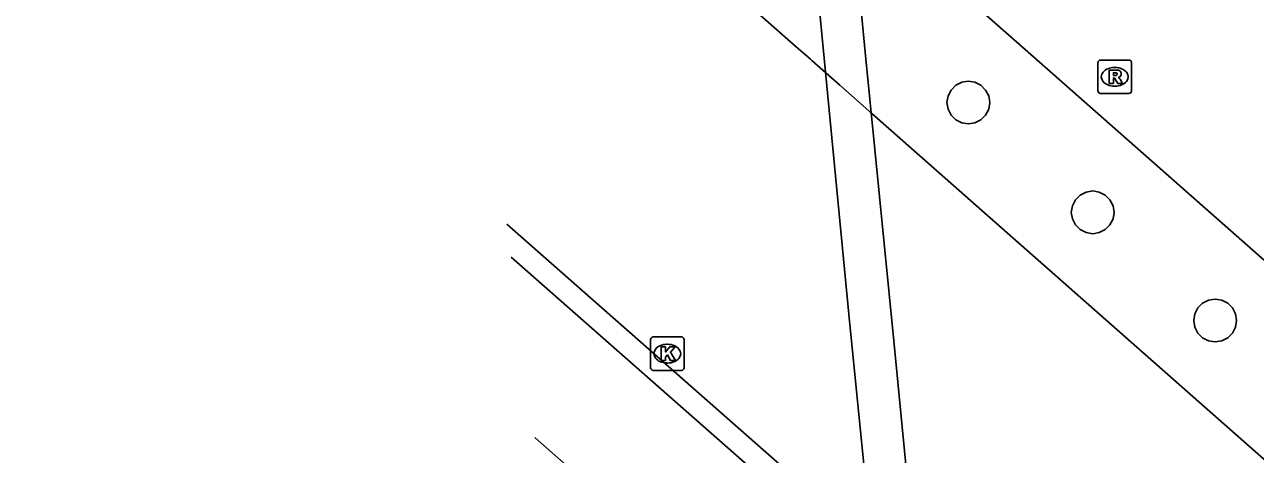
# Model space of a CAD drawing. Extents: x 157692 to 159670, y 381454 to 383289.
# Drawn here: x 157753.92 to 157790.76, y 382330.59 to 382343.46 of the extents above; entities that cross this region are included whole.
import ezdxf

# ---------------------------------------------------------------- set-up
doc = ezdxf.new("R2010")
doc.units = 0
for name, color, linetype in [('IMGEO_Geluidsscherm', 7, 'Continuous'), ('IMGEO_Kolk', 7, 'Continuous'), ('IMGEO_Muur', 7, 'Continuous'), ('IMGEO_Pijler', 7, 'Continuous'), ('IMGEO_Rijbaan_autosnelweg', 7, 'Continuous'), ('IMGEO_Rijbaan_regionaal_gesloten', 7, 'Continuous'), ('IMGEO_Rioolput', 7, 'Continuous'), ('IMGEO_Verkeerseiland_open', 7, 'Continuous')]:
    doc.layers.add(name, color=color, linetype=linetype)

msp = doc.modelspace()

# ---------------------------------------------------------------- linework, layer by layer
at = {"layer": 'IMGEO_Geluidsscherm'}
msp.add_lwpolyline([(157780.726, 382313.415), (157779.804, 382322.595), (157778.591, 382334.79), (157777.338, 382347.735), (157776.169, 382359.89), (157774.698, 382375.549)], dxfattribs=at)
at = {"layer": 'IMGEO_Kolk'}
for p, q in [((157772.656, 382333.18), (157772.656, 382334.032)), ((157772.731, 382334.106), (157773.583, 382334.106)), ((157773.657, 382334.032), (157773.657, 382333.18)), ((157773.144, 382333.886), (157773.169, 382333.886)), ((157773.167, 382333.326), (157773.142, 382333.326)), ((157773.583, 382333.106), (157772.731, 382333.106))]:
    msp.add_line(p, q, dxfattribs=at)
for points in [[(157772.656, 382333.18), (157772.656, 382334.032)], [(157772.731, 382334.106), (157773.583, 382334.106)], [(157773.657, 382334.032), (157773.657, 382333.18)], [(157772.977, 382333.806), (157773.1, 382333.806), (157773.1, 382333.655), (157773.23, 382333.806), (157773.394, 382333.806), (157773.248, 382333.655), (157773.401, 382333.406), (157773.249, 382333.406), (157773.164, 382333.57), (157773.1, 382333.503), (157773.1, 382333.406), (157772.977, 382333.406), (157772.977, 382333.806)], [(157773.583, 382333.106), (157772.731, 382333.106)]]:
    msp.add_lwpolyline(points, dxfattribs=at)
for centre, start, end in [((157772.733, 382334.03), 91.552, 178.448), ((157772.733, 382334.03), 91.552, 178.448), ((157773.581, 382334.03), 1.552, 88.448), ((157773.581, 382334.03), 1.552, 88.448), ((157772.733, 382333.182), 181.552, 268.448), ((157772.733, 382333.182), 181.552, 268.448), ((157773.581, 382333.182), 271.552, 358.448), ((157773.581, 382333.182), 271.552, 358.448)]:
    msp.add_arc(centre, 0.0765, start, end, dxfattribs=at)
for centre, major_axis, ratio, start_param, end_param in [((157773.143, 382333.606), (-0.387, 0.002), 0.722429, 4.712389, 7.853982), ((157773.168, 382333.606), (-0.39, 0.002), 0.717154, 1.570796, 4.712389)]:
    msp.add_ellipse(centre, major_axis=major_axis, ratio=ratio, start_param=start_param, end_param=end_param, dxfattribs=at)
at = {"layer": 'IMGEO_Muur'}
for points in [[(157768.356, 382337.484), (157775.527, 382331.167), (157776.605, 382330.218), (157776.814, 382330.034), (157778.388, 382328.647), (157778.741, 382328.336), (157778.823, 382328.264), (157778.856, 382328.234), (157779.745, 382327.452), (157780.651, 382326.653), (157787.972, 382320.204), (157799.666, 382309.902), (157800.009, 382309.6), (157802.718, 382307.214), (157803.316, 382306.686), (157815.338, 382296.096), (157821.508, 382290.661), (157822.307, 382289.957), (157822.544, 382289.748), (157822.889, 382289.444), (157825.191, 382287.416), (157825.496, 382287.148), (157826.801, 382285.998), (157841.313, 382273.214)], [(157841.396, 382272.273), (157826.889, 382285.051), (157825.591, 382286.195), (157825.283, 382286.465), (157822.983, 382288.492), (157822.633, 382288.8), (157822.4, 382289.005), (157821.599, 382289.711), (157815.422, 382295.152), (157803.404, 382305.737), (157802.813, 382306.258), (157800.096, 382308.652), (157799.766, 382308.942), (157788.077, 382319.239), (157780.744, 382325.698), (157779.843, 382326.492), (157778.949, 382327.279), (157778.916, 382327.308), (157778.835, 382327.38), (157778.481, 382327.691), (157776.931, 382329.057), (157776.722, 382329.241), (157775.636, 382330.197), (157768.487, 382336.494)], [(157769.201, 382331.09), (157769.201, 382331.09), (157776.077, 382325.023), (157777.362, 382323.89), (157777.571, 382323.705), (157778.98, 382322.462), (157779.346, 382322.139), (157779.427, 382322.068), (157779.456, 382322.042), (157780.38, 382321.227), (157781.252, 382320.457), (157788.589, 382313.983), (157800.321, 382303.633), (157800.58, 382303.404), (157803.314, 382300.991), (157803.891, 382300.482), (157815.891, 382289.894), (157822.111, 382284.407), (157822.922, 382283.69), (157823.129, 382283.508), (157823.505, 382283.176), (157825.801, 382281.151), (157826.123, 382280.867), (157827.385, 382279.753)]]:
    msp.add_lwpolyline(points, dxfattribs=at)
at = {"layer": 'IMGEO_Pijler'}
for points in [[(157782.807, 382341.122), (157782.776, 382341.32), (157782.685, 382341.498), (157782.544, 382341.64), (157782.365, 382341.73), (157782.167, 382341.762), (157781.97, 382341.73), (157781.791, 382341.64), (157781.65, 382341.498), (157781.559, 382341.32), (157781.527, 382341.122), (157781.559, 382340.924), (157781.65, 382340.746), (157781.791, 382340.604), (157781.97, 382340.513), (157782.167, 382340.482), (157782.365, 382340.513), (157782.544, 382340.604), (157782.685, 382340.746), (157782.776, 382340.924)], [(157786.498, 382338.034), (157786.407, 382338.212), (157786.265, 382338.354), (157786.087, 382338.445), (157785.889, 382338.476), (157785.691, 382338.445), (157785.513, 382338.354), (157785.371, 382338.212), (157785.281, 382338.034), (157785.249, 382337.836), (157785.281, 382337.639), (157785.371, 382337.46), (157785.513, 382337.319), (157785.691, 382337.228), (157785.889, 382337.196), (157786.087, 382337.228), (157786.265, 382337.319), (157786.407, 382337.46), (157786.498, 382337.639), (157786.529, 382337.836)], [(157790.165, 382334.795), (157790.075, 382334.974), (157789.933, 382335.115), (157789.755, 382335.206), (157789.557, 382335.237), (157789.359, 382335.206), (157789.181, 382335.115), (157789.039, 382334.974), (157788.948, 382334.795), (157788.917, 382334.597), (157788.948, 382334.4), (157789.039, 382334.221), (157789.181, 382334.08), (157789.359, 382333.989), (157789.557, 382333.957), (157789.755, 382333.989), (157789.933, 382334.08), (157790.075, 382334.221), (157790.165, 382334.4), (157790.197, 382334.597)]]:
    msp.add_lwpolyline(points, close=True, dxfattribs=at)
at = {"layer": 'IMGEO_Rijbaan_autosnelweg'}
msp.add_lwpolyline([(157776.265, 382371.904), (157777.22, 382361.912), (157778.682, 382346.829), (157779.078, 382342.63), (157779.939, 382333.99), (157781.049, 382322.564), (157781.676, 382316.039), (157794.333, 382304.938), (157800.78, 382299.284), (157800.256, 382304.162), (157799.503, 382311.846), (157798.791, 382318.756), (157797.905, 382326.777), (157797.215, 382334.091), (157796.63, 382339.975), (157796.059, 382345.845), (157795.075, 382355.289), (157788.817, 382360.817), (157776.265, 382371.904)], dxfattribs=at)
at = {"layer": 'IMGEO_Rijbaan_regionaal_gesloten'}
for points in [[(157756.014, 382366.121), (157756.206, 382366.068), (157756.232, 382366.057), (157756.962, 382365.669), (157758.168, 382365.028), (157758.347, 382364.934), (157758.467, 382364.867), (157758.954, 382364.57), (157759.308, 382364.322), (157759.754, 382363.967), (157759.858, 382363.877), (157773.139, 382352.169), (157774.286, 382351.159), (157776.383, 382349.309), (157776.723, 382349.01), (157776.806, 382348.937), (157776.855, 382348.894), (157777.702, 382348.147), (157778.649, 382347.312), (157784.12, 382342.49), (157797.518, 382330.68)], [(157820.918, 382304.086), (157820.147, 382304.766), (157813.984, 382310.2), (157801.992, 382320.773), (157801.306, 382321.377), (157798.618, 382323.747), (157798.181, 382324.133), (157785.189, 382335.588), (157779.28, 382340.797), (157778.325, 382341.639), (157777.486, 382342.379), (157777.442, 382342.418), (157777.36, 382342.49), (157777.016, 382342.794), (157775.083, 382344.498), (157773.9, 382345.541), (157759.086, 382358.601), (157757.626, 382359.889), (157756.643, 382360.756), (157753.919, 382363.157)]]:
    msp.add_lwpolyline(points, dxfattribs=at)
at = {"layer": 'IMGEO_Rioolput'}
for p, q in [((157786.048, 382341.468), (157786.048, 382342.32)), ((157786.123, 382342.394), (157786.975, 382342.394)), ((157786.536, 382342.174), (157786.561, 382342.174)), ((157787.049, 382342.32), (157787.049, 382341.468)), ((157786.975, 382341.394), (157786.123, 382341.394)), ((157786.559, 382341.614), (157786.534, 382341.614))]:
    msp.add_line(p, q, dxfattribs=at)
for points in [[(157786.048, 382341.468), (157786.048, 382342.32)], [(157786.123, 382342.394), (157786.975, 382342.394)], [(157786.637, 382342.092), (157786.385, 382342.094), (157786.385, 382341.694)], [(157787.049, 382342.32), (157787.049, 382341.468)], [(157786.385, 382341.694), (157786.509, 382341.694), (157786.509, 382341.856), (157786.52, 382341.856)], [(157786.563, 382342.013), (157786.509, 382342.013), (157786.509, 382341.932)], [(157786.509, 382341.932), (157786.561, 382341.932)], [(157786.567, 382341.827), (157786.638, 382341.694), (157786.778, 382341.694), (157786.713, 382341.82)], [(157786.975, 382341.394), (157786.123, 382341.394)]]:
    msp.add_lwpolyline(points, dxfattribs=at)
for centre, radius, start, end in [((157786.125, 382342.318), 0.0765, 91.552, 178.448), ((157786.125, 382342.318), 0.0765, 91.552, 178.448), ((157786.636, 382341.982), 0.109, 350.3612, 89.416), ((157786.973, 382342.318), 0.0765, 1.552, 88.448), ((157786.973, 382342.318), 0.0765, 1.552, 88.448), ((157786.519, 382341.803), 0.0533, 26.0293, 88.6989), ((157786.545, 382342.121), 0.19, 274.7715, 282.9687), ((157786.569, 382341.917), 0.0964, 77.0061, 93.1865), ((157786.583, 382341.974), 0.0378, 276.6634, 79.6772), ((157786.634, 382341.982), 0.112, 277.5842, 350.9817), ((157786.618, 382341.767), 0.108, 29.5134, 73.7905), ((157786.125, 382341.47), 0.0765, 181.552, 268.448), ((157786.125, 382341.47), 0.0765, 181.552, 268.448), ((157786.973, 382341.47), 0.0765, 271.552, 358.448), ((157786.973, 382341.47), 0.0765, 271.552, 358.448)]:
    msp.add_arc(centre, radius, start, end, dxfattribs=at)
for centre, major_axis, ratio, start_param, end_param in [((157786.535, 382341.894), (-0.387, 0.002), 0.722429, 4.712389, 7.853982), ((157786.56, 382341.894), (-0.39, 0.002), 0.717154, 1.570796, 4.712389)]:
    msp.add_ellipse(centre, major_axis=major_axis, ratio=ratio, start_param=start_param, end_param=end_param, dxfattribs=at)
at = {"layer": 'IMGEO_Verkeerseiland_open'}
for points in [[(157782.776, 382340.924), (157782.685, 382340.746), (157782.544, 382340.604), (157782.365, 382340.513), (157782.167, 382340.482), (157781.97, 382340.513), (157781.791, 382340.604), (157781.65, 382340.746), (157781.559, 382340.924), (157781.527, 382341.122), (157781.559, 382341.32), (157781.65, 382341.498), (157781.791, 382341.64), (157781.97, 382341.73), (157782.167, 382341.762), (157782.365, 382341.73), (157782.544, 382341.64), (157782.685, 382341.498), (157782.776, 382341.32), (157782.807, 382341.122), (157782.776, 382340.924)], [(157786.498, 382337.639), (157786.407, 382337.46), (157786.265, 382337.319), (157786.087, 382337.228), (157785.889, 382337.196), (157785.691, 382337.228), (157785.513, 382337.319), (157785.371, 382337.46), (157785.281, 382337.639), (157785.249, 382337.836), (157785.281, 382338.034), (157785.371, 382338.212), (157785.513, 382338.354), (157785.691, 382338.445), (157785.889, 382338.476), (157786.087, 382338.445), (157786.265, 382338.354), (157786.407, 382338.212), (157786.498, 382338.034), (157786.529, 382337.836), (157786.498, 382337.639)], [(157790.165, 382334.4), (157790.075, 382334.221), (157789.933, 382334.08), (157789.755, 382333.989), (157789.557, 382333.957), (157789.359, 382333.989), (157789.181, 382334.08), (157789.039, 382334.221), (157788.948, 382334.4), (157788.917, 382334.597), (157788.948, 382334.795), (157789.039, 382334.974), (157789.181, 382335.115), (157789.359, 382335.206), (157789.557, 382335.237), (157789.755, 382335.206), (157789.933, 382335.115), (157790.075, 382334.974), (157790.165, 382334.795), (157790.197, 382334.597), (157790.165, 382334.4)]]:
    msp.add_lwpolyline(points, dxfattribs=at)

doc.saveas('drawing.dxf')
